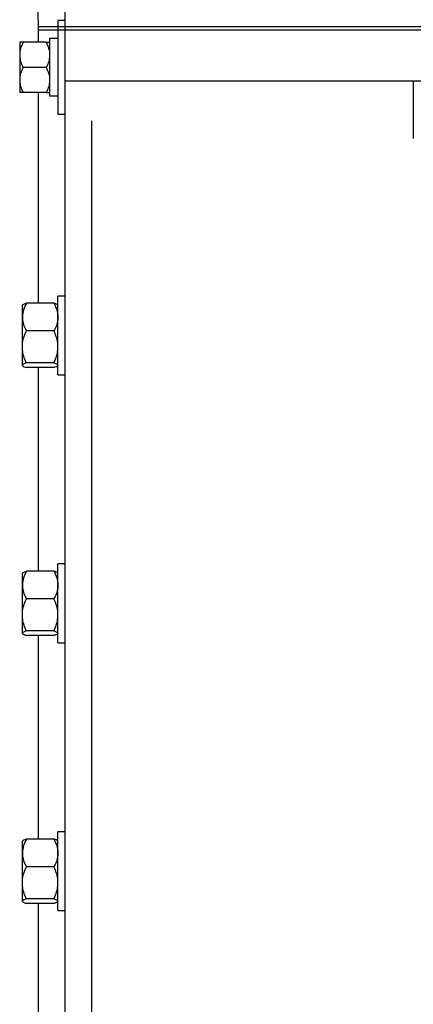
# Model space of a CAD drawing. Header units: inches. Extents: x 170 to 284, y 215 to 248.
# Tile 868 of 1056: x 226.912 to 227.164, y 243.468 to 244.098. Entities that reach past the tile are written whole.
import ezdxf

# ---------------------------------------------------------------- set-up
doc = ezdxf.new("R2010")
doc.units = ezdxf.units.IN
doc.header["$LTSCALE"] = 0.25
doc.header["$MEASUREMENT"] = 0
doc.layers.add('LH TOP OF HOOD', color=7, linetype='Continuous')

msp = doc.modelspace()

# ---------------------------------------------------------------- linework, layer by layer
at = {"layer": 'LH TOP OF HOOD'}
for p, q in [((226.92392, 244.08309), (226.9238, 244.14469)), ((226.94105, 239.82111), (226.94105, 244.14469)), ((226.94105, 244.09699), (226.93646, 244.09699)), ((226.93646, 244.09699), (226.93646, 244.03707)), ((231.43542, 244.09285), (226.92413, 244.09285)), ((231.43542, 244.09074), (226.92413, 244.09074)), ((226.91197, 244.08309), (226.91197, 244.07506)), ((226.92898, 244.08309), (226.91411, 244.08309)), ((226.93646, 244.0855), (226.93112, 244.0855)), ((226.93112, 244.0855), (226.93112, 244.04861)), ((226.91197, 244.07506), (226.91197, 244.059)), ((226.92898, 244.06703), (226.91411, 244.06703)), ((226.91197, 244.059), (226.91197, 244.05097)), ((226.94105, 244.05847), (231.43542, 244.05847)), ((227.16361, 244.05847), (227.16361, 244.02156)), ((226.92898, 244.05097), (226.91411, 244.05097)), ((226.92392, 243.91637), (226.92392, 244.05097)), ((226.93646, 244.04861), (226.93112, 244.04861)), ((226.93646, 244.03707), (226.94105, 244.03707)), ((226.95817, 239.82111), (226.95817, 244.03279)), ((226.94105, 243.92097), (226.93646, 243.92097)), ((226.93646, 243.87067), (226.93646, 243.92097)), ((226.91388, 243.91531), (226.91369, 243.91508)), ((226.91369, 243.90754), (226.91369, 243.91508)), ((226.93389, 243.91637), (226.91625, 243.91637)), ((226.93646, 243.91508), (226.93626, 243.91531)), ((226.91369, 243.88845), (226.91369, 243.90754)), ((226.93389, 243.89872), (226.91625, 243.89872)), ((226.91369, 243.87673), (226.91369, 243.88845)), ((226.91369, 243.87656), (226.91369, 243.87673)), ((226.91369, 243.87656), (226.91388, 243.87634)), ((226.93389, 243.87817), (226.91625, 243.87817)), ((226.93389, 243.87528), (226.91625, 243.87528)), ((226.92392, 243.74516), (226.92392, 243.87528)), ((226.93626, 243.87634), (226.93646, 243.87656)), ((226.93646, 243.87067), (226.94105, 243.87067)), ((226.94105, 243.74977), (226.93646, 243.74977)), ((226.93646, 243.69947), (226.93646, 243.74977)), ((226.91388, 243.7441), (226.91369, 243.74388)), ((226.91369, 243.73634), (226.91369, 243.74388)), ((226.93389, 243.74516), (226.91625, 243.74516)), ((226.93646, 243.74388), (226.93626, 243.7441)), ((226.91369, 243.71724), (226.91369, 243.73634)), ((226.93389, 243.72751), (226.91625, 243.72751)), ((226.91369, 243.70552), (226.91369, 243.71724)), ((226.91369, 243.70536), (226.91369, 243.70552)), ((226.91369, 243.70536), (226.91388, 243.70513)), ((226.93389, 243.70697), (226.91625, 243.70697)), ((226.93389, 243.70407), (226.91625, 243.70407)), ((226.92392, 243.57395), (226.92392, 243.70407)), ((226.93626, 243.70513), (226.93646, 243.70536)), ((226.93646, 243.69947), (226.94105, 243.69947)), ((226.94105, 243.57856), (226.93646, 243.57856)), ((226.93646, 243.52826), (226.93646, 243.57856)), ((226.91388, 243.57289), (226.91369, 243.57267)), ((226.91369, 243.56513), (226.91369, 243.57267)), ((226.93389, 243.57395), (226.91625, 243.57395)), ((226.93646, 243.57267), (226.93626, 243.57289)), ((226.91369, 243.54603), (226.91369, 243.56513)), ((226.93389, 243.5563), (226.91625, 243.5563)), ((226.91369, 243.53431), (226.91369, 243.54603)), ((226.91369, 243.53415), (226.91369, 243.53431)), ((226.91369, 243.53415), (226.91388, 243.53393)), ((226.93389, 243.53576), (226.91625, 243.53576)), ((226.93626, 243.53393), (226.93646, 243.53415)), ((226.93389, 243.53287), (226.91625, 243.53287)), ((226.92392, 243.40275), (226.92392, 243.53287)), ((226.93646, 243.52826), (226.94105, 243.52826))]:
    msp.add_line(p, q, dxfattribs=at)
for points, knots in [([(226.91411, 244.08309), (226.91355, 244.08184), (226.91241, 244.0793), (226.91198, 244.07652), (226.91197, 244.0751), (226.91197, 244.07506)], [0, 0, 0, 0, 0.484546, 0.986748, 1, 1, 1, 1]), ([(226.91411, 244.08309), (226.9138, 244.08309), (226.91304, 244.08309), (226.91218, 244.08309), (226.91204, 244.08309), (226.91197, 244.08309)], [0, 0, 0, 0, 0.265445, 0.628073, 1, 1, 1, 1]), ([(226.92898, 244.08309), (226.92954, 244.08184), (226.93068, 244.0793), (226.93111, 244.07652), (226.93112, 244.0751), (226.93112, 244.07506)], [0, 0, 0, 0, 0.4845461, 0.9867483, 1, 1, 1, 1]), ([(226.92898, 244.08309), (226.92929, 244.08309), (226.93005, 244.08309), (226.93091, 244.08309), (226.93105, 244.08309), (226.93112, 244.08309)], [0, 0, 0, 0, 0.265445, 0.628073, 1, 1, 1, 1]), ([(226.91197, 244.07506), (226.91206, 244.07393), (226.91222, 244.07164), (226.91318, 244.06898), (226.91391, 244.06747), (226.91411, 244.06703)], [0, 0, 0, 0, 0.406635, 0.827972, 1, 1, 1, 1]), ([(226.93112, 244.07506), (226.93103, 244.07393), (226.93087, 244.07164), (226.92991, 244.06898), (226.92918, 244.06747), (226.92898, 244.06703)], [0, 0, 0, 0, 0.406635, 0.827972, 1, 1, 1, 1]), ([(226.91411, 244.06703), (226.91355, 244.06578), (226.91241, 244.06324), (226.91198, 244.06046), (226.91197, 244.05904), (226.91197, 244.059)], [0, 0, 0, 0, 0.484546, 0.986748, 1, 1, 1, 1]), ([(226.92898, 244.06703), (226.92954, 244.06578), (226.93068, 244.06324), (226.93111, 244.06046), (226.93112, 244.05904), (226.93112, 244.059)], [0, 0, 0, 0, 0.484546, 0.986748, 1, 1, 1, 1]), ([(226.91197, 244.059), (226.91206, 244.05787), (226.91222, 244.05558), (226.91318, 244.05292), (226.91391, 244.05141), (226.91411, 244.05097)], [0, 0, 0, 0, 0.406635, 0.827972, 1, 1, 1, 1]), ([(226.93112, 244.059), (226.93103, 244.05787), (226.93087, 244.05558), (226.92991, 244.05292), (226.92918, 244.05141), (226.92898, 244.05097)], [0, 0, 0, 0, 0.406635, 0.827972, 1, 1, 1, 1]), ([(226.91411, 244.05097), (226.9138, 244.05097), (226.91304, 244.05097), (226.91218, 244.05097), (226.91204, 244.05097), (226.91197, 244.05097)], [0, 0, 0, 0, 0.265445, 0.628073, 1, 1, 1, 1]), ([(226.92898, 244.05097), (226.92929, 244.05097), (226.93005, 244.05097), (226.93091, 244.05097), (226.93105, 244.05097), (226.93112, 244.05097)], [0, 0, 0, 0, 0.265445, 0.628073, 1, 1, 1, 1]), ([(226.91625, 243.91637), (226.91558, 243.91499), (226.91421, 243.9122), (226.91369, 243.90915), (226.91369, 243.90758), (226.91369, 243.90754)], [0, 0, 0, 0, 0.484341, 0.986328, 1, 1, 1, 1]), ([(226.91395, 243.91525), (226.914, 243.91534), (226.91418, 243.91564), (226.91514, 243.91601), (226.916, 243.91629), (226.91625, 243.91637)], [0, 0, 0, 0, 0.237471, 0.77815, 1, 1, 1, 1]), ([(226.93389, 243.91637), (226.93456, 243.91499), (226.93594, 243.9122), (226.93645, 243.90915), (226.93646, 243.90758), (226.93646, 243.90754)], [0, 0, 0, 0, 0.484341, 0.986328, 1, 1, 1, 1]), ([(226.9362, 243.91525), (226.93614, 243.91534), (226.93597, 243.91564), (226.935, 243.91601), (226.93414, 243.91629), (226.93389, 243.91637)], [0, 0, 0, 0, 0.237471, 0.77815, 1, 1, 1, 1]), ([(226.91369, 243.90754), (226.91378, 243.90631), (226.91398, 243.90379), (226.91513, 243.90087), (226.916, 243.8992), (226.91625, 243.89872)], [0, 0, 0, 0, 0.406291, 0.827266, 1, 1, 1, 1]), ([(226.93646, 243.90754), (226.93636, 243.90631), (226.93616, 243.90379), (226.93501, 243.90087), (226.93414, 243.8992), (226.93389, 243.89872)], [0, 0, 0, 0, 0.4062906, 0.8272664, 1, 1, 1, 1]), ([(226.91369, 243.88845), (226.91369, 243.88868), (226.91371, 243.89022), (226.91413, 243.89309), (226.91516, 243.89627), (226.91598, 243.89811), (226.91625, 243.89872)], [0, 0, 0, 0, 0.066532, 0.435283, 0.814551, 1, 1, 1, 1]), ([(226.93646, 243.88845), (226.93645, 243.88868), (226.93644, 243.89022), (226.93601, 243.89309), (226.93499, 243.89627), (226.93416, 243.89811), (226.93389, 243.89872)], [0, 0, 0, 0, 0.066532, 0.435283, 0.814551, 1, 1, 1, 1]), ([(226.91625, 243.87817), (226.91587, 243.87904), (226.91497, 243.8811), (226.91393, 243.88453), (226.91377, 243.88713), (226.91369, 243.88845)], [0, 0, 0, 0, 0.26546, 0.628076, 1, 1, 1, 1]), ([(226.93389, 243.87817), (226.93427, 243.87904), (226.93517, 243.8811), (226.93621, 243.88453), (226.93638, 243.88713), (226.93646, 243.88845)], [0, 0, 0, 0, 0.26546, 0.628076, 1, 1, 1, 1]), ([(226.91625, 243.87817), (226.91558, 243.87795), (226.91421, 243.87749), (226.91369, 243.87699), (226.91369, 243.87673), (226.91369, 243.87673)], [0, 0, 0, 0, 0.484341, 0.986328, 1, 1, 1, 1]), ([(226.91369, 243.87673), (226.91378, 243.87652), (226.91398, 243.87611), (226.91513, 243.87563), (226.916, 243.87536), (226.91625, 243.87528)], [0, 0, 0, 0, 0.406291, 0.827266, 1, 1, 1, 1]), ([(226.93389, 243.87817), (226.93456, 243.87795), (226.93594, 243.87749), (226.93645, 243.87699), (226.93646, 243.87673), (226.93646, 243.87673)], [0, 0, 0, 0, 0.484341, 0.986328, 1, 1, 1, 1]), ([(226.9362, 243.8764), (226.93614, 243.87631), (226.93597, 243.876), (226.935, 243.87563), (226.93414, 243.87536), (226.93389, 243.87528)], [0, 0, 0, 0, 0.237471, 0.77815, 1, 1, 1, 1]), ([(226.91625, 243.74516), (226.91558, 243.74379), (226.91421, 243.74099), (226.91369, 243.73794), (226.91369, 243.73638), (226.91369, 243.73634)], [0, 0, 0, 0, 0.484341, 0.986328, 1, 1, 1, 1]), ([(226.91395, 243.74404), (226.914, 243.74413), (226.91418, 243.74444), (226.91514, 243.74481), (226.916, 243.74508), (226.91625, 243.74516)], [0, 0, 0, 0, 0.237471, 0.77815, 1, 1, 1, 1]), ([(226.93389, 243.74516), (226.93456, 243.74379), (226.93594, 243.74099), (226.93645, 243.73794), (226.93646, 243.73638), (226.93646, 243.73634)], [0, 0, 0, 0, 0.484341, 0.986328, 1, 1, 1, 1]), ([(226.9362, 243.74404), (226.93614, 243.74413), (226.93597, 243.74444), (226.935, 243.74481), (226.93414, 243.74508), (226.93389, 243.74516)], [0, 0, 0, 0, 0.237471, 0.77815, 1, 1, 1, 1]), ([(226.91369, 243.73634), (226.91378, 243.7351), (226.91398, 243.73259), (226.91513, 243.72966), (226.916, 243.728), (226.91625, 243.72751)], [0, 0, 0, 0, 0.406291, 0.827266, 1, 1, 1, 1]), ([(226.93646, 243.73634), (226.93636, 243.7351), (226.93616, 243.73259), (226.93501, 243.72966), (226.93414, 243.728), (226.93389, 243.72751)], [0, 0, 0, 0, 0.4062906, 0.8272664, 1, 1, 1, 1]), ([(226.91369, 243.71724), (226.91369, 243.71747), (226.91371, 243.71901), (226.91413, 243.72189), (226.91516, 243.72506), (226.91598, 243.7269), (226.91625, 243.72751)], [0, 0, 0, 0, 0.066532, 0.435283, 0.814551, 1, 1, 1, 1]), ([(226.93646, 243.71724), (226.93645, 243.71747), (226.93644, 243.71901), (226.93601, 243.72189), (226.93499, 243.72506), (226.93416, 243.7269), (226.93389, 243.72751)], [0, 0, 0, 0, 0.066532, 0.435283, 0.814551, 1, 1, 1, 1]), ([(226.91625, 243.70697), (226.91587, 243.70784), (226.91497, 243.70989), (226.91393, 243.71332), (226.91377, 243.71592), (226.91369, 243.71724)], [0, 0, 0, 0, 0.26546, 0.628076, 1, 1, 1, 1]), ([(226.93389, 243.70697), (226.93427, 243.70784), (226.93517, 243.70989), (226.93621, 243.71332), (226.93638, 243.71592), (226.93646, 243.71724)], [0, 0, 0, 0, 0.26546, 0.628076, 1, 1, 1, 1]), ([(226.91625, 243.70697), (226.91558, 243.70674), (226.91421, 243.70628), (226.91369, 243.70578), (226.91369, 243.70553), (226.91369, 243.70552)], [0, 0, 0, 0, 0.484341, 0.986328, 1, 1, 1, 1]), ([(226.91369, 243.70552), (226.91378, 243.70532), (226.91398, 243.7049), (226.91513, 243.70443), (226.916, 243.70415), (226.91625, 243.70407)], [0, 0, 0, 0, 0.406291, 0.827266, 1, 1, 1, 1]), ([(226.93389, 243.70697), (226.93456, 243.70674), (226.93594, 243.70628), (226.93645, 243.70578), (226.93646, 243.70553), (226.93646, 243.70552)], [0, 0, 0, 0, 0.484341, 0.986328, 1, 1, 1, 1]), ([(226.9362, 243.70519), (226.93614, 243.7051), (226.93597, 243.7048), (226.935, 243.70443), (226.93414, 243.70415), (226.93389, 243.70407)], [0, 0, 0, 0, 0.237471, 0.77815, 1, 1, 1, 1]), ([(226.91625, 243.57395), (226.91558, 243.57258), (226.91421, 243.56979), (226.91369, 243.56674), (226.91369, 243.56517), (226.91369, 243.56513)], [0, 0, 0, 0, 0.484341, 0.986328, 1, 1, 1, 1]), ([(226.91395, 243.57284), (226.914, 243.57293), (226.91418, 243.57323), (226.91514, 243.5736), (226.916, 243.57388), (226.91625, 243.57395)], [0, 0, 0, 0, 0.237471, 0.77815, 1, 1, 1, 1]), ([(226.93389, 243.57395), (226.93456, 243.57258), (226.93594, 243.56979), (226.93645, 243.56674), (226.93646, 243.56517), (226.93646, 243.56513)], [0, 0, 0, 0, 0.484341, 0.986328, 1, 1, 1, 1]), ([(226.9362, 243.57284), (226.93614, 243.57293), (226.93597, 243.57323), (226.935, 243.5736), (226.93414, 243.57388), (226.93389, 243.57395)], [0, 0, 0, 0, 0.237471, 0.77815, 1, 1, 1, 1]), ([(226.91369, 243.56513), (226.91378, 243.56389), (226.91398, 243.56138), (226.91513, 243.55845), (226.916, 243.55679), (226.91625, 243.5563)], [0, 0, 0, 0, 0.406291, 0.827266, 1, 1, 1, 1]), ([(226.93646, 243.56513), (226.93636, 243.56389), (226.93616, 243.56138), (226.93501, 243.55845), (226.93414, 243.55679), (226.93389, 243.5563)], [0, 0, 0, 0, 0.406291, 0.827266, 1, 1, 1, 1]), ([(226.91369, 243.54603), (226.91369, 243.54627), (226.91371, 243.54781), (226.91413, 243.55068), (226.91516, 243.55385), (226.91598, 243.5557), (226.91625, 243.5563)], [0, 0, 0, 0, 0.066532, 0.435283, 0.814551, 1, 1, 1, 1]), ([(226.93646, 243.54603), (226.93645, 243.54627), (226.93644, 243.54781), (226.93601, 243.55068), (226.93499, 243.55385), (226.93416, 243.5557), (226.93389, 243.5563)], [0, 0, 0, 0, 0.066532, 0.435283, 0.814551, 1, 1, 1, 1]), ([(226.91625, 243.53576), (226.91587, 243.53663), (226.91497, 243.53869), (226.91393, 243.54212), (226.91377, 243.54472), (226.91369, 243.54603)], [0, 0, 0, 0, 0.26546, 0.628076, 1, 1, 1, 1]), ([(226.93389, 243.53576), (226.93427, 243.53663), (226.93517, 243.53869), (226.93621, 243.54212), (226.93638, 243.54472), (226.93646, 243.54603)], [0, 0, 0, 0, 0.26546, 0.628076, 1, 1, 1, 1]), ([(226.91625, 243.53576), (226.91558, 243.53554), (226.91421, 243.53508), (226.91369, 243.53458), (226.91369, 243.53432), (226.91369, 243.53431)], [0, 0, 0, 0, 0.484341, 0.986328, 1, 1, 1, 1]), ([(226.91369, 243.53431), (226.91378, 243.53411), (226.91398, 243.5337), (226.91513, 243.53322), (226.916, 243.53295), (226.91625, 243.53287)], [0, 0, 0, 0, 0.406291, 0.827266, 1, 1, 1, 1]), ([(226.93389, 243.53576), (226.93456, 243.53554), (226.93594, 243.53508), (226.93645, 243.53458), (226.93646, 243.53432), (226.93646, 243.53431)], [0, 0, 0, 0, 0.484341, 0.986328, 1, 1, 1, 1]), ([(226.9362, 243.53398), (226.93614, 243.53389), (226.93597, 243.53359), (226.935, 243.53322), (226.93414, 243.53295), (226.93389, 243.53287)], [0, 0, 0, 0, 0.237471, 0.77815, 1, 1, 1, 1])]:
    msp.add_open_spline(points, degree=3, knots=knots, dxfattribs=at)

doc.saveas('drawing.dxf')
